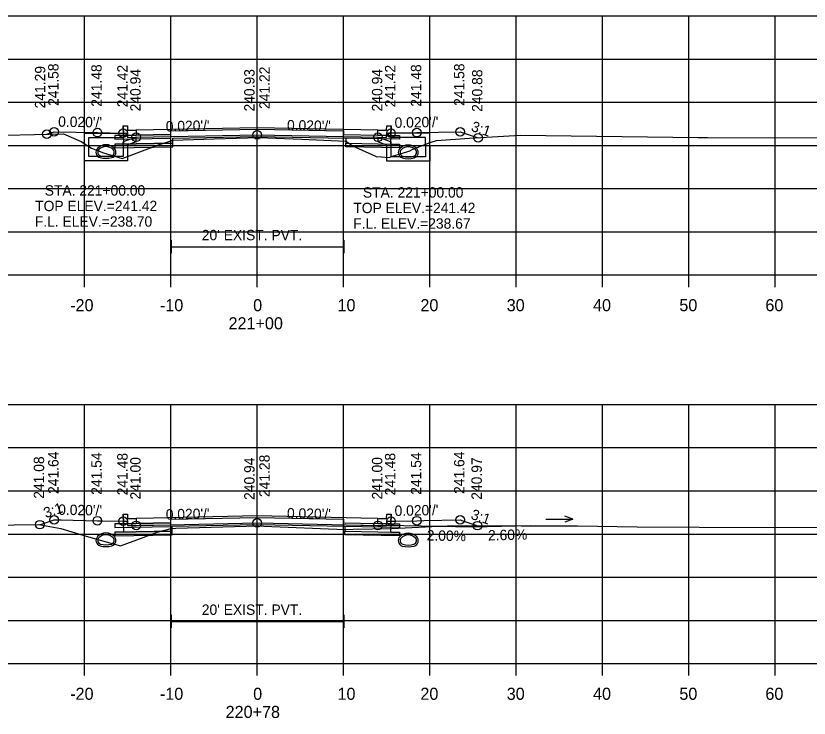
# Model space of a CAD drawing. Extents: x 1369627 to 1374022, y 380035 to 398173.
# Drawn here: x 1371510.9 to 1371602.8, y 384749.9 to 384831.2 of the extents above; entities that cross this region are included whole.
import ezdxf

# ---------------------------------------------------------------- set-up
doc = ezdxf.new("R2010")
doc.units = 0
for name, color, linetype in [('Default', 7, 'Continuous'), ('R_Alt Surface', 7, 'Continuous'), ('R_Axis', 7, 'Continuous'), ('R_Axis Annot', 7, 'Continuous'), ('R_Drive', 7, 'Continuous'), ('R_Exist Surface', 7, 'Continuous'), ('R_Fin Surface', 7, 'Continuous'), ('R_Grid', 7, 'Continuous'), ('R_No Plot', 7, 'Continuous'), ('R_Water', 7, 'Continuous'), ('R_Water Annot', 7, 'Continuous'), ('R_Xsect Elev', 7, 'Continuous'), ('R_Xsect Slope', 7, 'Continuous')]:
    doc.layers.add(name, color=color, linetype=linetype)

msp = doc.modelspace()

# ---------------------------------------------------------------- linework, layer by layer
at = {"layer": 'Default'}
for p, q in [((1371528.933, 384803.705), (1371528.933, 384805.205)), ((1371548.933, 384803.705), (1371548.933, 384805.205)), ((1371528.933, 384804.455), (1371548.933, 384804.455)), ((1371528.933, 384760.328), (1371528.933, 384761.828)), ((1371548.933, 384760.328), (1371548.933, 384761.828)), ((1371528.933, 384761.078), (1371548.933, 384761.078))]:
    msp.add_line(p, q, dxfattribs=at)
for points in [[(1371523.336, 384818.446), (1371523.836, 384818.446), (1371523.846, 384817.946), (1371524.846, 384817.966), (1371524.846, 384817.379), (1371523.346, 384817.349)], [(1371553.846, 384817.946), (1371553.856, 384818.446), (1371554.356, 384818.446), (1371554.346, 384817.349), (1371552.846, 384817.379), (1371552.846, 384817.966)], [(1371523.336, 384773.486), (1371523.836, 384773.486), (1371523.846, 384772.986), (1371524.846, 384773.006), (1371524.846, 384772.419), (1371523.346, 384772.389)], [(1371553.846, 384772.986), (1371553.856, 384773.486), (1371554.356, 384773.486), (1371554.346, 384772.389), (1371552.846, 384772.419), (1371552.846, 384773.006)]]:
    msp.add_lwpolyline(points, close=True, dxfattribs=at)
at = {"layer": 'R_Alt Surface'}
for points in [[(1371523.336, 384818.446), (1371523.346, 384817.349), (1371524.846, 384817.379), (1371528.846, 384817.459), (1371528.846, 384817.876), (1371538.846, 384818.076), (1371548.846, 384817.876), (1371548.846, 384817.459), (1371552.846, 384817.379), (1371554.346, 384817.349), (1371554.356, 384818.446)], [(1371523.336, 384817.614), (1371523.346, 384816.351), (1371524.846, 384816.381), (1371529.078, 384816.466), (1371529.078, 384817.049), (1371538.846, 384817.244), (1371549.136, 384817.038), (1371549.136, 384816.455), (1371552.846, 384816.381), (1371554.346, 384816.351), (1371554.356, 384817.614)], [(1371523.336, 384773.486), (1371523.346, 384772.389), (1371524.846, 384772.419), (1371528.846, 384772.499), (1371528.846, 384772.916), (1371538.846, 384773.116), (1371548.846, 384772.916), (1371548.846, 384772.499), (1371552.846, 384772.419), (1371554.346, 384772.389), (1371554.356, 384773.486)], [(1371523.336, 384772.675), (1371523.346, 384771.412), (1371524.846, 384771.442), (1371529.01, 384771.525), (1371529.01, 384772.108), (1371538.846, 384772.305), (1371548.997, 384772.102), (1371548.997, 384771.519), (1371552.846, 384771.442), (1371554.346, 384771.412), (1371554.356, 384772.675)]]:
    msp.add_lwpolyline(points, dxfattribs=at)
for points in [[(1371538.846, 384818.246), (1371526.846, 384818.006), (1371524.846, 384817.966), (1371524.846, 384817.379), (1371528.846, 384817.459), (1371528.846, 384817.876), (1371538.846, 384818.076), (1371548.846, 384817.876), (1371548.846, 384817.459), (1371552.846, 384817.379), (1371552.846, 384817.966), (1371550.846, 384818.006)], [(1371528.846, 384817.459), (1371524.846, 384817.379), (1371523.346, 384817.349), (1371522.346, 384817.329), (1371522.346, 384816.912), (1371528.846, 384817.042)], [(1371548.846, 384817.459), (1371552.846, 384817.379), (1371554.346, 384817.349), (1371555.346, 384817.329), (1371555.346, 384816.912), (1371548.846, 384817.042)], [(1371529.078, 384816.466), (1371524.846, 384816.381), (1371523.346, 384816.351), (1371522.346, 384816.331), (1371522.346, 384815.914), (1371529.078, 384816.049)], [(1371549.136, 384816.455), (1371552.846, 384816.381), (1371554.346, 384816.351), (1371555.346, 384816.331), (1371555.346, 384815.914), (1371549.136, 384816.038)], [(1371528.846, 384772.499), (1371524.846, 384772.419), (1371523.346, 384772.389), (1371522.346, 384772.369), (1371522.346, 384771.952), (1371528.846, 384772.082)], [(1371538.846, 384773.286), (1371526.846, 384773.046), (1371524.846, 384773.006), (1371524.846, 384772.419), (1371528.846, 384772.499), (1371528.846, 384772.916), (1371538.846, 384773.116), (1371548.846, 384772.916), (1371548.846, 384772.499), (1371552.846, 384772.419), (1371552.846, 384773.006), (1371550.846, 384773.046)], [(1371548.846, 384772.499), (1371552.846, 384772.419), (1371554.346, 384772.389), (1371555.346, 384772.369), (1371555.346, 384771.952), (1371548.846, 384772.082)], [(1371529.01, 384771.525), (1371524.846, 384771.442), (1371523.346, 384771.412), (1371522.346, 384771.392), (1371522.346, 384770.975), (1371529.01, 384771.108)], [(1371548.997, 384771.519), (1371552.846, 384771.442), (1371554.346, 384771.412), (1371555.346, 384771.392), (1371555.346, 384770.975), (1371548.997, 384771.102)]]:
    msp.add_lwpolyline(points, close=True, dxfattribs=at)
at = {"layer": 'R_Axis'}
for p, q in [((1371388.846, 384801.195), (1371688.846, 384801.195)), ((1371518.846, 384799.795), (1371518.846, 384801.195)), ((1371528.846, 384799.795), (1371528.846, 384801.195)), ((1371538.846, 384799.795), (1371538.846, 384801.195)), ((1371548.846, 384799.795), (1371548.846, 384801.195)), ((1371558.846, 384799.795), (1371558.846, 384801.195)), ((1371568.846, 384799.795), (1371568.846, 384801.195)), ((1371578.846, 384799.795), (1371578.846, 384801.195)), ((1371588.846, 384799.795), (1371588.846, 384801.195)), ((1371598.846, 384799.795), (1371598.846, 384801.195)), ((1371388.846, 384756.195), (1371688.846, 384756.195)), ((1371518.846, 384754.795), (1371518.846, 384756.195)), ((1371528.846, 384754.795), (1371528.846, 384756.195)), ((1371538.846, 384754.795), (1371538.846, 384756.195)), ((1371548.846, 384754.795), (1371548.846, 384756.195)), ((1371558.846, 384754.795), (1371558.846, 384756.195)), ((1371568.846, 384754.795), (1371568.846, 384756.195)), ((1371578.846, 384754.795), (1371578.846, 384756.195)), ((1371588.846, 384754.795), (1371588.846, 384756.195)), ((1371598.846, 384754.795), (1371598.846, 384756.195))]:
    msp.add_line(p, q, dxfattribs=at)
at = {"layer": 'R_Drive'}
for p, q in [((1371563.846, 384771.975), (1371553.846, 384772.175)), ((1371570.516, 384772.148), (1371563.846, 384771.975))]:
    msp.add_line(p, q, dxfattribs=at)
for centre, radius, start, end in [((1371520.823, 384815.405), 0.646, 136.35152, 253.95293), ((1371520.823, 384815.404), 0.646, 136.35152, 253.95293), ((1371521.336, 384814.916), 1.354, 43.64848, 136.35152), ((1371521.336, 384814.915), 1.354, 43.64848, 136.35152), ((1371520.823, 384815.405), 0.438, 136.35152, 253.95293), ((1371520.823, 384815.404), 0.438, 136.35152, 253.95293), ((1371521.336, 384814.916), 1.146, 43.64848, 136.35152), ((1371521.336, 384814.915), 1.146, 43.64848, 136.35152), ((1371521.848, 384815.405), 0.438, 286.04707, 43.64848), ((1371521.848, 384815.404), 0.438, 286.04707, 43.64848), ((1371521.848, 384815.405), 0.646, 286.04707, 43.64848), ((1371521.848, 384815.404), 0.646, 286.04707, 43.64848), ((1371521.336, 384817.186), 2.5, 253.95293, 286.04707), ((1371521.336, 384817.186), 2.5, 253.95293, 286.04707), ((1371521.336, 384817.186), 2.292, 253.95293, 286.04707), ((1371521.336, 384817.186), 2.292, 253.95293, 286.04707), ((1371520.823, 384770.457), 0.646, 136.35152, 253.95293), ((1371521.336, 384769.968), 1.354, 43.64848, 136.35152), ((1371520.823, 384770.457), 0.438, 136.35152, 253.95293), ((1371521.336, 384769.968), 1.146, 43.64848, 136.35152), ((1371521.848, 384770.457), 0.438, 286.04707, 43.64848), ((1371521.848, 384770.457), 0.646, 286.04707, 43.64848), ((1371555.843, 384770.427), 0.646, 136.35152, 253.95293), ((1371556.356, 384769.938), 1.354, 43.64848, 136.35152), ((1371555.843, 384770.427), 0.438, 136.35152, 253.95293), ((1371556.356, 384769.938), 1.146, 43.64848, 136.35152), ((1371556.868, 384770.427), 0.438, 286.04707, 43.64848), ((1371556.868, 384770.427), 0.646, 286.04707, 43.64848), ((1371521.336, 384772.238), 2.5, 253.95293, 286.04707), ((1371521.336, 384772.238), 2.292, 253.95293, 286.04707), ((1371556.356, 384772.209), 2.5, 253.95293, 286.04707), ((1371556.356, 384772.209), 2.292, 253.95293, 286.04707)]:
    msp.add_arc(centre, radius, start, end, dxfattribs=at)
at = {"layer": 'R_Exist Surface'}
for points in [[(1371506.293, 384817.295), (1371516.417, 384817.531), (1371518.455, 384816.659), (1371519.672, 384815.889), (1371521.036, 384815.342), (1371523.199, 384814.69), (1371526.498, 384815.901), (1371527.37, 384816.276), (1371527.91, 384816.422), (1371529.078, 384816.819), (1371533.859, 384816.966), (1371539.036, 384817.128), (1371544.034, 384816.912), (1371549.136, 384816.681), (1371549.651, 384816.352), (1371549.896, 384816.16), (1371552.135, 384815.157), (1371552.641, 384814.92), (1371553.268, 384814.888), (1371554.154, 384814.791), (1371554.645, 384814.975), (1371555.453, 384815.209), (1371556.527, 384815.574), (1371556.895, 384815.748), (1371558.91, 384816.517), (1371559.64, 384816.775), (1371563.455, 384817.018), (1371569.365, 384817.386), (1371589.948, 384817.115), (1371590.579, 384817.109), (1371591.014, 384817.108), (1371614.31, 384817.088)], [(1371479.291, 384771.824), (1371513.546, 384772.301), (1371516.114, 384771.835), (1371518.654, 384771.067), (1371520.377, 384770.557), (1371523.019, 384769.812), (1371525.633, 384770.789), (1371527.273, 384771.415), (1371528.883, 384771.819), (1371529.01, 384771.845), (1371529.424, 384771.857), (1371538.979, 384772.142), (1371539.636, 384772.113), (1371548.997, 384771.73), (1371549.165, 384771.719), (1371549.972, 384771.741), (1371554.454, 384771.82), (1371559.867, 384772.094), (1371560.892, 384772.154), (1371563.133, 384772.163), (1371569.421, 384772.15), (1371575.95, 384772.125), (1371582.885, 384772.025), (1371590.071, 384771.981), (1371608.822, 384771.938)]]:
    msp.add_lwpolyline(points, dxfattribs=at)
at = {"layer": 'R_Fin Surface'}
for points in [[(1371514.47, 384817.485), (1371515.336, 384817.774), (1371520.336, 384817.674), (1371523.336, 384817.614), (1371523.836, 384817.614), (1371523.846, 384817.114), (1371524.846, 384817.134), (1371526.846, 384817.174), (1371538.846, 384817.414), (1371550.846, 384817.174), (1371552.846, 384817.134), (1371553.846, 384817.114), (1371553.856, 384817.614), (1371554.356, 384817.614), (1371557.356, 384817.674), (1371562.356, 384817.774), (1371564.439, 384817.08)], [(1371513.668, 384772.279), (1371513.968, 384772.379), (1371515.336, 384772.835), (1371516.13, 384772.819), (1371520.336, 384772.735), (1371520.812, 384772.725), (1371523.336, 384772.675), (1371523.415, 384772.675), (1371523.836, 384772.675), (1371523.844, 384772.254), (1371523.846, 384772.175), (1371524.005, 384772.178), (1371524.846, 384772.195), (1371525.163, 384772.201), (1371526.846, 384772.235), (1371528.751, 384772.273), (1371538.846, 384772.475), (1371540.751, 384772.437), (1371550.846, 384772.235), (1371551.163, 384772.228), (1371552.846, 384772.195), (1371553.005, 384772.192), (1371553.846, 384772.175), (1371553.854, 384772.595), (1371553.856, 384772.675), (1371553.935, 384772.675), (1371554.356, 384772.675), (1371554.832, 384772.684), (1371557.356, 384772.735), (1371558.15, 384772.751), (1371562.356, 384772.835), (1371562.672, 384772.729), (1371564.401, 384772.153)]]:
    msp.add_lwpolyline(points, dxfattribs=at)
at = {"layer": 'R_Grid'}
for p, q in [((1371388.846, 384831.195), (1371688.846, 384831.195)), ((1371518.846, 384801.195), (1371518.846, 384831.195)), ((1371528.846, 384801.195), (1371528.846, 384831.195)), ((1371538.846, 384801.195), (1371538.846, 384831.195)), ((1371548.846, 384801.195), (1371548.846, 384831.195)), ((1371558.846, 384801.195), (1371558.846, 384831.195)), ((1371568.846, 384801.195), (1371568.846, 384831.195)), ((1371578.846, 384801.195), (1371578.846, 384831.195)), ((1371588.846, 384801.195), (1371588.846, 384831.195)), ((1371598.846, 384801.195), (1371598.846, 384831.195)), ((1371388.846, 384826.195), (1371688.846, 384826.195)), ((1371388.846, 384821.195), (1371688.846, 384821.195)), ((1371388.846, 384816.195), (1371688.846, 384816.195)), ((1371388.846, 384811.195), (1371688.846, 384811.195)), ((1371388.846, 384806.195), (1371688.846, 384806.195)), ((1371388.846, 384801.195), (1371688.846, 384801.195)), ((1371388.846, 384786.195), (1371688.846, 384786.195)), ((1371518.846, 384756.195), (1371518.846, 384786.195)), ((1371528.846, 384756.195), (1371528.846, 384786.195)), ((1371538.846, 384756.195), (1371538.846, 384786.195)), ((1371548.846, 384756.195), (1371548.846, 384786.195)), ((1371558.846, 384756.195), (1371558.846, 384786.195)), ((1371568.846, 384756.195), (1371568.846, 384786.195)), ((1371578.846, 384756.195), (1371578.846, 384786.195)), ((1371588.846, 384756.195), (1371588.846, 384786.195)), ((1371598.846, 384756.195), (1371598.846, 384786.195)), ((1371388.846, 384781.195), (1371688.846, 384781.195)), ((1371388.846, 384776.195), (1371688.846, 384776.195)), ((1371388.846, 384771.195), (1371688.846, 384771.195)), ((1371388.846, 384766.195), (1371688.846, 384766.195)), ((1371388.846, 384761.195), (1371688.846, 384761.195)), ((1371388.846, 384756.195), (1371688.846, 384756.195))]:
    msp.add_line(p, q, dxfattribs=at)
at = {"layer": 'R_No Plot'}
for centre in [(1371514.47, 384817.485), (1371515.336, 384817.774), (1371520.336, 384817.674), (1371523.336, 384817.614), (1371524.846, 384817.134), (1371538.846, 384817.414), (1371552.846, 384817.134), (1371554.356, 384817.614), (1371557.356, 384817.674), (1371562.356, 384817.774), (1371564.439, 384817.08), (1371513.668, 384772.279), (1371515.336, 384772.835), (1371520.336, 384772.735), (1371523.336, 384772.675), (1371524.846, 384772.195), (1371538.846, 384772.475), (1371552.846, 384772.195), (1371554.356, 384772.675), (1371557.356, 384772.735), (1371562.356, 384772.835), (1371564.379, 384772.16)]:
    msp.add_circle(centre, 0.5, dxfattribs=at)
at = {"layer": 'R_Water'}
for p, q in [((1371518.836, 384817.615), (1371523.586, 384817.615)), ((1371518.836, 384816.115), (1371518.836, 384817.615)), ((1371523.668, 384817.45), (1371523.586, 384817.615)), ((1371554.023, 384817.45), (1371554.106, 384817.615)), ((1371558.856, 384817.615), (1371554.106, 384817.615)), ((1371558.856, 384816.115), (1371558.856, 384817.615)), ((1371519.336, 384816.115), (1371519.336, 384817.115)), ((1371519.336, 384817.115), (1371523.336, 384817.115)), ((1371523.668, 384817.45), (1371523.336, 384817.115)), ((1371524.836, 384817.135), (1371523.336, 384816.615)), ((1371523.336, 384816.115), (1371523.336, 384816.615)), ((1371524.836, 384816.606), (1371523.836, 384816.259)), ((1371552.856, 384817.135), (1371554.356, 384816.615)), ((1371552.856, 384816.606), (1371553.856, 384816.259)), ((1371554.023, 384817.45), (1371554.356, 384817.115)), ((1371558.356, 384817.115), (1371554.356, 384817.115)), ((1371554.356, 384816.115), (1371554.356, 384816.615)), ((1371558.356, 384816.115), (1371558.356, 384817.115)), ((1371523.836, 384816.115), (1371523.836, 384816.259)), ((1371553.856, 384816.115), (1371553.856, 384816.259))]:
    msp.add_line(p, q, dxfattribs=at)
for points in [[(1371524.836, 384816.606), (1371524.836, 384817.135)], [(1371552.856, 384816.606), (1371552.856, 384817.135)], [(1371523.836, 384816.115), (1371523.836, 384814.394), (1371521.336, 384814.394), (1371518.836, 384814.394), (1371518.836, 384816.115)], [(1371523.336, 384816.115), (1371523.336, 384814.894), (1371521.336, 384814.894), (1371519.336, 384814.894), (1371519.336, 384816.115)], [(1371558.856, 384816.115), (1371558.856, 384814.365), (1371556.356, 384814.365), (1371553.856, 384814.365), (1371553.856, 384816.115)], [(1371558.356, 384816.115), (1371558.356, 384814.865), (1371556.356, 384814.865), (1371554.356, 384814.865), (1371554.356, 384816.115)]]:
    msp.add_lwpolyline(points, dxfattribs=at)
at = {"layer": 'R_Water Annot'}
for p, q in [((1371572.296, 384772.898), (1371575.438, 384772.898)), ((1371575.438, 384772.898), (1371574.476, 384773.248)), ((1371575.438, 384772.898), (1371574.476, 384772.548))]:
    msp.add_line(p, q, dxfattribs=at)
for centre, radius, start, end in [((1371555.843, 384815.375), 0.646, 136.35152, 253.95293), ((1371555.843, 384815.375), 0.646, 136.35152, 253.95293), ((1371556.356, 384814.886), 1.354, 43.64848, 136.35152), ((1371556.356, 384814.886), 1.354, 43.64848, 136.35152), ((1371556.356, 384814.886), 1.146, 43.64848, 136.35152), ((1371556.356, 384814.886), 1.146, 43.64848, 136.35152), ((1371556.868, 384815.375), 0.646, 286.04707, 43.64848), ((1371556.868, 384815.375), 0.646, 286.04707, 43.64848), ((1371555.843, 384815.375), 0.438, 136.35152, 253.95293), ((1371555.843, 384815.375), 0.438, 136.35152, 253.95293), ((1371556.356, 384817.157), 2.292, 253.95293, 286.04707), ((1371556.356, 384817.157), 2.292, 253.95293, 286.04707), ((1371556.868, 384815.375), 0.438, 286.04707, 43.64848), ((1371556.868, 384815.375), 0.438, 286.04707, 43.64848), ((1371556.356, 384817.157), 2.5, 253.95293, 286.04707), ((1371556.356, 384817.157), 2.5, 253.95293, 286.04707)]:
    msp.add_arc(centre, radius, start, end, dxfattribs=at)
at = {"layer": 'R_Xsect Elev'}
for p, q in [((1371538.846, 384817.122), (1371538.846, 384827.122)), ((1371538.846, 384772.138), (1371538.846, 384782.138))]:
    msp.add_line(p, q, dxfattribs=at)

# ---------------------------------------------------------------- texts
at = {"layer": 'R_Axis Annot'}
for s, height, p in [("20' EXIST. PVT.", 1.2, (1371532.436, 384805.213)), ('-20', 1.4, (1371517.187, 384796.995)), ('-10', 1.4, (1371527.584, 384796.995)), ('0', 1.4, (1371538.388, 384796.995)), ('10', 1.4, (1371548.157, 384796.995)), ('20', 1.4, (1371557.76, 384796.995)), ('30', 1.4, (1371567.76, 384796.995)), ('40', 1.4, (1371577.76, 384796.995)), ('50', 1.4, (1371587.76, 384796.995)), ('60', 1.4, (1371597.727, 384796.995)), ('221+00', 1.4, (1371535.533, 384794.895)), ("20' EXIST. PVT.", 1.2, (1371532.436, 384761.835)), ('-20', 1.4, (1371517.187, 384751.995)), ('-10', 1.4, (1371527.584, 384751.995)), ('0', 1.4, (1371538.388, 384751.995)), ('10', 1.4, (1371548.157, 384751.995)), ('20', 1.4, (1371557.76, 384751.995)), ('30', 1.4, (1371567.76, 384751.995)), ('40', 1.4, (1371577.76, 384751.995)), ('50', 1.4, (1371587.76, 384751.995)), ('60', 1.4, (1371597.727, 384751.995)), ('220+78', 1.4, (1371535.197, 384749.895))]:
    msp.add_text(s, height=height, dxfattribs=at).set_placement(p)
at = {"layer": 'R_Water Annot'}
for s, p in [('STA. 221+00.00', (1371514.239, 384810.383)), ('STA. 221+00.00', (1371551.099, 384810.151)), ('TOP ELEV.=241.42', (1371513.128, 384808.583)), ('TOP ELEV.=241.42', (1371549.989, 384808.351)), ('F.L. ELEV.=238.70', (1371513.086, 384806.783)), ('F.L. ELEV.=238.67', (1371549.97, 384806.551))]:
    msp.add_text(s, height=1.2, dxfattribs=at).set_placement(p)
at = {"layer": 'R_Xsect Elev'}
for s, rotation, p in [('241.29', 90, (1371514.304, 384820.485)), ('241.58', 90, (1371515.836, 384820.774)), ('241.48', 90, (1371520.836, 384820.674)), ('241.42', 90, (1371523.836, 384820.614)), ('240.94', 90, (1371525.346, 384820.134)), ('240.93', 90, (1371538.546, 384820.122)), ('241.22', 90, (1371540.297, 384820.414)), ('240.94', 90, (1371553.346, 384820.134)), ('241.42', 90, (1371554.856, 384820.614)), ('241.48', 90, (1371557.856, 384820.674)), ('241.58', 90, (1371562.856, 384820.774)), ('240.88', 90, (1371564.939, 384820.08)), ('241.08', 90, (1371514.168, 384775.279)), ('241.64', 90, (1371515.836, 384775.835)), ('241.54', 90, (1371520.836, 384775.735)), ('241.48', 90, (1371523.836, 384775.675)), ('241.00', 90, (1371525.346, 384775.195)), ('240.94', 90, (1371538.546, 384775.138)), ('241.28', 90, (1371540.297, 384775.475)), ('241.00', 90, (1371553.346, 384775.195)), ('241.48', 90, (1371554.856, 384775.675)), ('241.54', 90, (1371557.856, 384775.735)), ('241.64', 90, (1371562.856, 384775.835)), ('240.97', 90, (1371564.879, 384775.16)), ('2.00%', 358.85424, (1371558.479, 384770.449)), ('2.60%', 1.49037, (1371565.607, 384770.438))]:
    msp.add_text(s, height=1.2, rotation=rotation, dxfattribs=at).set_placement(p)
at = {"layer": 'R_Xsect Slope'}
for s, rotation, p in [("0.020'/'", 358.85424, (1371515.786, 384818.365)), ("0.020'/'", 1.14576, (1371554.782, 384818.223)), ("0.020'/'", 1.14576, (1371528.272, 384817.803)), ("0.020'/'", 358.85424, (1371542.296, 384817.945)), ('3:1', 341.56677, (1371563.555, 384817.901)), ('3:1', 18.43323, (1371514.344, 384773.031)), ("0.020'/'", 358.85424, (1371515.786, 384773.426)), ("0.020'/'", 1.14576, (1371554.782, 384773.283)), ("0.020'/'", 1.14576, (1371528.272, 384772.863)), ("0.020'/'", 358.85424, (1371542.296, 384773.006)), ('3:1', 341.56677, (1371563.526, 384772.972))]:
    msp.add_text(s, height=1.2, rotation=rotation, dxfattribs=at).set_placement(p)

doc.saveas('drawing.dxf')
